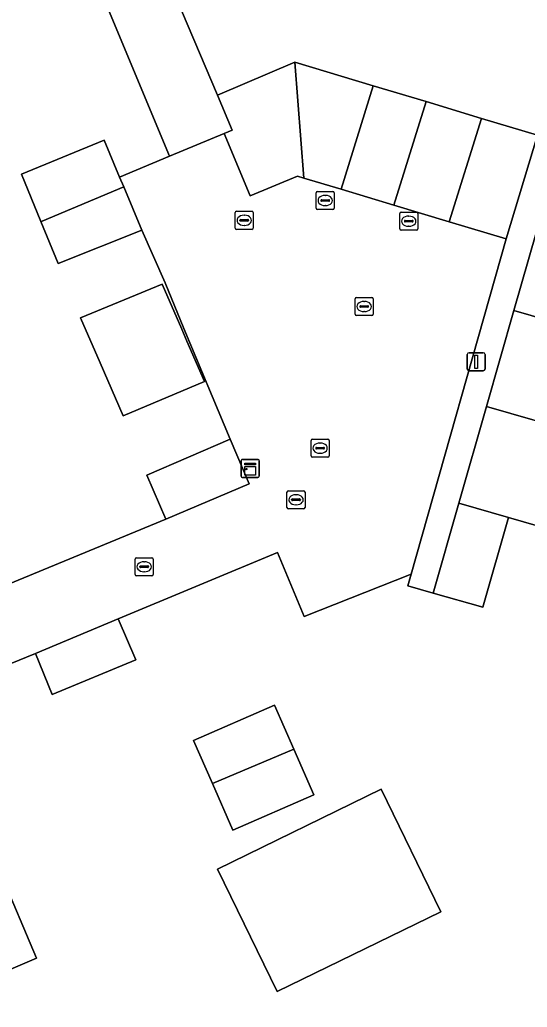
# Model space of a CAD drawing. Extents: x 159716 to 160783, y 383290 to 384031.
# Drawn here: x 159943.6 to 159971.7, y 383434.9 to 383489.6 of the extents above; entities that cross this region are included whole.
import ezdxf

# ---------------------------------------------------------------- set-up
doc = ezdxf.new("R2010")
doc.units = 0
for name, color, linetype in [('IMGEO_Erf', 7, 'Continuous'), ('IMGEO_Kast', 7, 'Continuous'), ('IMGEO_Kolk', 7, 'Continuous'), ('IMGEO_Lichtmast', 7, 'Continuous'), ('IMGEO_Pand', 7, 'Continuous'), ('IMGEO_Rijbaan_lokaal_open', 7, 'Continuous'), ('IMGEO_Rioolput', 7, 'Continuous'), ('IMGEO_Voetpad_open', 7, 'Continuous')]:
    doc.layers.add(name, color=color, linetype=linetype)

msp = doc.modelspace()

# ---------------------------------------------------------------- linework, layer by layer
at = {"layer": 'IMGEO_Erf'}
for points in [[(159951.95, 383491.567), (159954.563, 383485.398), (159958.854, 383487.217), (159963.194, 383485.911), (159966.115, 383485.031), (159969.184, 383484.107), (159972.278, 383483.176)], [(159942.134, 383457.984), (159951.708, 383461.915), (159950.653, 383464.358), (159955.273, 383466.344), (159952.698, 383472.478), (159951.669, 383475.01), (159950.374, 383477.925), (159945.755, 383476.079), (159944.8, 383478.395), (159943.72, 383481.016), (159948.302, 383482.901), (159949.153, 383480.858), (159951.913, 383482.007), (159948.535, 383490.12)], [(159973.161, 383461.29), (159970.671, 383462.013), (159969.255, 383457.047), (159966.514, 383457.828), (159965.1, 383458.231), (159965.284, 383458.881), (159959.358, 383456.539), (159957.898, 383460.084), (159949.078, 383456.402), (159950.045, 383454.136), (159945.425, 383452.226), (159944.496, 383454.491), (159935.973, 383451.013), (159938.019, 383446.06), (159939.979, 383441.314), (159942.536, 383442.395), (159944.552, 383437.627), (159941.955, 383436.529), (159933.483, 383432.945)]]:
    msp.add_lwpolyline(points, dxfattribs=at)
for points in [[(159952.591, 383472.434), (159952.881, 383471.769), (159953.851, 383469.542), (159949.355, 383467.639), (159948.078, 383470.568), (159946.985, 383473.075), (159951.498, 383474.939)], [(159958.795, 383449.195), (159959.897, 383446.669), (159955.413, 383444.713), (159954.289, 383447.292), (159953.249, 383449.677), (159957.732, 383451.633)], [(159957.872, 383435.782), (159954.567, 383442.56), (159963.62, 383446.974), (159966.924, 383440.196)]]:
    msp.add_lwpolyline(points, close=True, dxfattribs=at)
at = {"layer": 'IMGEO_Kast'}
for p, q in [((159955.953, 383465.233), (159956.794, 383465.233)), ((159956.794, 383465.233), (159955.953, 383465.233)), ((159955.878, 383464.308), (159955.878, 383465.149)), ((159955.878, 383465.149), (159955.878, 383464.308)), ((159956.878, 383465.158), (159956.878, 383464.317)), ((159956.878, 383464.317), (159956.878, 383465.158)), ((159956.803, 383464.233), (159955.962, 383464.233)), ((159955.962, 383464.233), (159956.803, 383464.233))]:
    msp.add_line(p, q, dxfattribs=at)
for points in [[(159956.073, 383465.023), (159956.673, 383465.023), (159956.673, 383464.938), (159956.073, 383464.938), (159956.073, 383465.023)], [(159956.073, 383464.848), (159956.673, 383464.848), (159956.673, 383464.359), (159956.073, 383464.359), (159956.073, 383464.848)]]:
    msp.add_lwpolyline(points, dxfattribs=at)
msp.add_circle((159956.157, 383464.697), 0.0377, dxfattribs=at)
for centre, start, end in [((159955.956, 383465.155), 92.4484, 184.2845), ((159955.956, 383465.155), 92.4484, 184.2845), ((159956.8, 383465.155), 2.4484, 94.2845), ((159956.8, 383465.155), 2.4484, 94.2845), ((159955.956, 383464.311), 182.4484, 274.2845), ((159955.956, 383464.311), 182.4484, 274.2845), ((159956.8, 383464.311), 272.4484, 4.2845), ((159956.8, 383464.311), 272.4484, 4.2845)]:
    msp.add_arc(centre, 0.0779, start, end, dxfattribs=at)
at = {"layer": 'IMGEO_Kolk'}
for p, q in [((159955.551, 383478.036), (159955.551, 383478.888)), ((159955.626, 383478.962), (159956.478, 383478.962)), ((159956.552, 383478.888), (159956.552, 383478.036)), ((159964.653, 383477.988), (159964.653, 383478.84)), ((159964.728, 383478.914), (159965.58, 383478.914)), ((159965.654, 383478.84), (159965.654, 383477.988)), ((159955.81, 383478.456), (159955.81, 383478.468)), ((159956.248, 383478.419), (159955.85, 383478.419)), ((159955.853, 383478.505), (159956.251, 383478.505)), ((159956.039, 383478.742), (159956.064, 383478.742)), ((159956.294, 383478.468), (159956.294, 383478.456)), ((159964.912, 383478.408), (159964.912, 383478.42)), ((159965.35, 383478.371), (159964.952, 383478.371)), ((159964.955, 383478.457), (159965.353, 383478.457)), ((159965.141, 383478.694), (159965.166, 383478.694)), ((159965.396, 383478.42), (159965.396, 383478.408)), ((159956.478, 383477.962), (159955.626, 383477.962)), ((159956.062, 383478.182), (159956.037, 383478.182)), ((159965.58, 383477.914), (159964.728, 383477.914)), ((159965.164, 383478.134), (159965.139, 383478.134)), ((159962.187, 383473.267), (159962.187, 383474.119)), ((159962.262, 383474.193), (159963.114, 383474.193)), ((159962.675, 383473.973), (159962.7, 383473.973)), ((159963.188, 383474.119), (159963.188, 383473.267)), ((159962.446, 383473.687), (159962.446, 383473.699)), ((159962.884, 383473.65), (159962.486, 383473.65)), ((159962.489, 383473.736), (159962.887, 383473.736)), ((159962.698, 383473.413), (159962.673, 383473.413)), ((159962.93, 383473.699), (159962.93, 383473.687)), ((159963.114, 383473.193), (159962.262, 383473.193)), ((159959.745, 383465.429), (159959.745, 383466.281)), ((159959.82, 383466.355), (159960.672, 383466.355)), ((159960.746, 383466.281), (159960.746, 383465.429)), ((159960.004, 383465.849), (159960.004, 383465.861)), ((159960.442, 383465.812), (159960.044, 383465.812)), ((159960.047, 383465.898), (159960.445, 383465.898)), ((159960.233, 383466.135), (159960.258, 383466.135)), ((159960.488, 383465.861), (159960.488, 383465.849)), ((159960.672, 383465.355), (159959.82, 383465.355)), ((159960.256, 383465.575), (159960.231, 383465.575)), ((159950.012, 383458.865), (159950.012, 383459.717)), ((159950.087, 383459.791), (159950.939, 383459.791)), ((159951.013, 383459.717), (159951.013, 383458.865)), ((159950.271, 383459.285), (159950.271, 383459.297)), ((159950.709, 383459.248), (159950.311, 383459.248)), ((159950.314, 383459.334), (159950.712, 383459.334)), ((159950.5, 383459.571), (159950.525, 383459.571)), ((159950.755, 383459.297), (159950.755, 383459.285)), ((159950.939, 383458.791), (159950.087, 383458.791)), ((159950.523, 383459.011), (159950.498, 383459.011))]:
    msp.add_line(p, q, dxfattribs=at)
for points in [[(159955.551, 383478.036), (159955.551, 383478.888)], [(159955.626, 383478.962), (159956.478, 383478.962)], [(159956.552, 383478.888), (159956.552, 383478.036)], [(159964.653, 383477.988), (159964.653, 383478.84)], [(159964.728, 383478.914), (159965.58, 383478.914)], [(159965.654, 383478.84), (159965.654, 383477.988)], [(159956.478, 383477.962), (159955.626, 383477.962)], [(159965.58, 383477.914), (159964.728, 383477.914)], [(159962.187, 383473.267), (159962.187, 383474.119)], [(159962.262, 383474.193), (159963.114, 383474.193)], [(159963.188, 383474.119), (159963.188, 383473.267)], [(159963.114, 383473.193), (159962.262, 383473.193)], [(159959.745, 383465.429), (159959.745, 383466.281)], [(159959.82, 383466.355), (159960.672, 383466.355)], [(159960.746, 383466.281), (159960.746, 383465.429)], [(159960.672, 383465.355), (159959.82, 383465.355)], [(159950.012, 383458.865), (159950.012, 383459.717)], [(159950.087, 383459.791), (159950.939, 383459.791)], [(159951.013, 383459.717), (159951.013, 383458.865)], [(159950.939, 383458.791), (159950.087, 383458.791)]]:
    msp.add_lwpolyline(points, dxfattribs=at)
for centre, radius, start, end in [((159955.628, 383478.886), 0.0765, 91.552, 178.448), ((159955.628, 383478.886), 0.0765, 91.552, 178.448), ((159956.476, 383478.886), 0.0765, 1.552, 88.448), ((159956.476, 383478.886), 0.0765, 1.552, 88.448), ((159964.73, 383478.838), 0.0765, 91.552, 178.448), ((159964.73, 383478.838), 0.0765, 91.552, 178.448), ((159965.578, 383478.838), 0.0765, 1.552, 88.448), ((159965.578, 383478.838), 0.0765, 1.552, 88.448), ((159955.85, 383478.465), 0.0403, 85.8775, 175.7526), ((159955.847, 383478.455), 0.0366, 178.938, 274.7102), ((159956.251, 383478.462), 0.043, 264.8664, 352.4533), ((159956.255, 383478.467), 0.0386, 1.7309, 96.639), ((159964.952, 383478.417), 0.0403, 85.8775, 175.7526), ((159964.949, 383478.407), 0.0366, 178.938, 274.7102), ((159965.353, 383478.414), 0.043, 264.8664, 352.4533), ((159965.357, 383478.419), 0.0386, 1.7309, 96.639), ((159955.628, 383478.038), 0.0765, 181.552, 268.448), ((159955.628, 383478.038), 0.0765, 181.552, 268.448), ((159956.476, 383478.038), 0.0765, 271.552, 358.448), ((159956.476, 383478.038), 0.0765, 271.552, 358.448), ((159964.73, 383477.99), 0.0765, 181.552, 268.448), ((159964.73, 383477.99), 0.0765, 181.552, 268.448), ((159965.578, 383477.99), 0.0765, 271.552, 358.448), ((159965.578, 383477.99), 0.0765, 271.552, 358.448), ((159962.264, 383474.117), 0.0765, 91.552, 178.448), ((159962.264, 383474.117), 0.0765, 91.552, 178.448), ((159963.112, 383474.117), 0.0765, 1.552, 88.448), ((159963.112, 383474.117), 0.0765, 1.552, 88.448), ((159962.486, 383473.696), 0.0403, 85.8775, 175.7526), ((159962.483, 383473.686), 0.0366, 178.938, 274.7102), ((159962.887, 383473.693), 0.043, 264.8664, 352.4533), ((159962.891, 383473.698), 0.0386, 1.7309, 96.639), ((159962.264, 383473.269), 0.0765, 181.552, 268.448), ((159962.264, 383473.269), 0.0765, 181.552, 268.448), ((159963.112, 383473.269), 0.0765, 271.552, 358.448), ((159963.112, 383473.269), 0.0765, 271.552, 358.448), ((159959.822, 383466.279), 0.0765, 91.552, 178.448), ((159959.822, 383466.279), 0.0765, 91.552, 178.448), ((159960.67, 383466.279), 0.0765, 1.552, 88.448), ((159960.67, 383466.279), 0.0765, 1.552, 88.448), ((159960.044, 383465.858), 0.0403, 85.8775, 175.7526), ((159960.041, 383465.848), 0.0366, 178.938, 274.7102), ((159960.445, 383465.855), 0.043, 264.8664, 352.4533), ((159960.449, 383465.86), 0.0386, 1.7309, 96.639), ((159959.822, 383465.431), 0.0765, 181.552, 268.448), ((159959.822, 383465.431), 0.0765, 181.552, 268.448), ((159960.67, 383465.431), 0.0765, 271.552, 358.448), ((159960.67, 383465.431), 0.0765, 271.552, 358.448), ((159950.089, 383459.715), 0.0765, 91.552, 178.448), ((159950.089, 383459.715), 0.0765, 91.552, 178.448), ((159950.937, 383459.715), 0.0765, 1.552, 88.448), ((159950.937, 383459.715), 0.0765, 1.552, 88.448), ((159950.311, 383459.294), 0.0403, 85.8775, 175.7526), ((159950.308, 383459.284), 0.0366, 178.938, 274.7102), ((159950.712, 383459.291), 0.043, 264.8664, 352.4533), ((159950.716, 383459.296), 0.0386, 1.7309, 96.639), ((159950.089, 383458.867), 0.0765, 181.552, 268.448), ((159950.089, 383458.867), 0.0765, 181.552, 268.448), ((159950.937, 383458.867), 0.0765, 271.552, 358.448), ((159950.937, 383458.867), 0.0765, 271.552, 358.448)]:
    msp.add_arc(centre, radius, start, end, dxfattribs=at)
for centre, major_axis, ratio, start_param, end_param in [((159956.038, 383478.462), (-0.387, 0.002), 0.722429, 4.712389, 7.853982), ((159956.063, 383478.462), (-0.39, 0.002), 0.717154, 1.570796, 4.712389), ((159965.14, 383478.414), (-0.387, 0.002), 0.722429, 4.712389, 7.853982), ((159965.165, 383478.414), (-0.39, 0.002), 0.717154, 1.570796, 4.712389), ((159962.674, 383473.693), (-0.387, 0.002), 0.722429, 4.712389, 7.853982), ((159962.699, 383473.693), (-0.39, 0.002), 0.717154, 1.570796, 4.712389), ((159960.232, 383465.855), (-0.387, 0.002), 0.722429, 4.712389, 7.853982), ((159960.257, 383465.855), (-0.39, 0.002), 0.717154, 1.570796, 4.712389), ((159950.499, 383459.291), (-0.387, 0.002), 0.722429, 4.712389, 7.853982), ((159950.524, 383459.291), (-0.39, 0.002), 0.717154, 1.570796, 4.712389)]:
    msp.add_ellipse(centre, major_axis=major_axis, ratio=ratio, start_param=start_param, end_param=end_param, dxfattribs=at)
at = {"layer": 'IMGEO_Lichtmast'}
for p, q in [((159968.39, 383470.234), (159968.39, 383471.034)), ((159968.39, 383471.034), (159968.39, 383470.234)), ((159968.49, 383471.134), (159969.28, 383471.134)), ((159969.28, 383471.134), (159968.49, 383471.134)), ((159969.38, 383471.034), (159969.38, 383470.234)), ((159969.38, 383470.234), (159969.38, 383471.034)), ((159969.28, 383470.134), (159968.49, 383470.134)), ((159968.49, 383470.134), (159969.28, 383470.134))]:
    msp.add_line(p, q, dxfattribs=at)
msp.add_lwpolyline([(159968.81, 383471.009), (159968.96, 383471.009), (159968.96, 383470.259), (159968.81, 383470.259), (159968.81, 383471.009)], dxfattribs=at)
for centre, start, end in [((159968.49, 383471.034), 90, 180), ((159968.49, 383471.034), 90, 180), ((159969.28, 383471.034), 0, 90), ((159969.28, 383471.034), 360, 90), ((159968.49, 383470.234), 180, 270), ((159968.49, 383470.234), 180, 270), ((159969.28, 383470.234), 270, 0), ((159969.28, 383470.234), 270, 0)]:
    msp.add_arc(centre, 0.1, start, end, dxfattribs=at)
at = {"layer": 'IMGEO_Pand'}
for points in [[(159954.941, 383483.268), (159955.387, 383483.454), (159954.563, 383485.398), (159951.95, 383491.567), (159948.535, 383490.12), (159951.913, 383482.007)], [(159959.347, 383480.803), (159958.854, 383487.217), (159954.563, 383485.398), (159955.387, 383483.454), (159954.941, 383483.268), (159956.379, 383479.815), (159959, 383480.907)], [(159959.347, 383480.803), (159961.409, 383480.182), (159963.194, 383485.911), (159958.854, 383487.217)], [(159966.115, 383485.031), (159963.194, 383485.911), (159961.409, 383480.182), (159964.33, 383479.303)], [(159966.115, 383485.031), (159964.33, 383479.303), (159967.399, 383478.379), (159969.184, 383484.107)], [(159969.184, 383484.107), (159967.399, 383478.379), (159970.549, 383477.431), (159972.278, 383483.176)], [(159944.8, 383478.395), (159944.87, 383478.423), (159949.378, 383480.317), (159949.153, 383480.858), (159948.302, 383482.901), (159943.72, 383481.016)], [(159944.8, 383478.395), (159945.755, 383476.079), (159950.374, 383477.925), (159949.378, 383480.317), (159944.87, 383478.423)], [(159973.715, 383472.686), (159974.944, 383476.995), (159972.203, 383477.777), (159970.978, 383473.481)], [(159952.591, 383472.434), (159951.498, 383474.939), (159946.985, 383473.075), (159948.078, 383470.568), (159949.355, 383467.639), (159953.851, 383469.542), (159952.881, 383471.769)], [(159973.715, 383472.686), (159970.978, 383473.481), (159969.462, 383468.165), (159974.715, 383466.64), (159975.158, 383468.166), (159972.632, 383468.889)], [(159974.715, 383466.64), (159969.462, 383468.165), (159967.934, 383462.808), (159970.671, 383462.013), (159973.161, 383461.29)], [(159951.708, 383461.915), (159956.316, 383463.888), (159955.273, 383466.344), (159950.653, 383464.358)], [(159970.671, 383462.013), (159967.934, 383462.808), (159966.514, 383457.828), (159969.255, 383457.047)], [(159949.078, 383456.402), (159944.496, 383454.491), (159945.425, 383452.226), (159950.045, 383454.136)], [(159958.795, 383449.195), (159957.732, 383451.633), (159953.249, 383449.677), (159954.289, 383447.292)], [(159958.795, 383449.195), (159954.289, 383447.292), (159955.413, 383444.713), (159959.897, 383446.669)], [(159957.872, 383435.782), (159966.924, 383440.196), (159963.62, 383446.974), (159954.567, 383442.56)], [(159939.979, 383441.314), (159931.482, 383437.721), (159933.483, 383432.945), (159941.955, 383436.529), (159944.552, 383437.627), (159942.536, 383442.395)]]:
    msp.add_lwpolyline(points, close=True, dxfattribs=at)
at = {"layer": 'IMGEO_Rijbaan_lokaal_open'}
msp.add_lwpolyline([(159935.973, 383451.013), (159944.496, 383454.491), (159949.078, 383456.402), (159957.898, 383460.084), (159959.358, 383456.539), (159965.284, 383458.881), (159970.549, 383477.431), (159967.399, 383478.379), (159964.33, 383479.303), (159961.409, 383480.182), (159959.347, 383480.803), (159959, 383480.907), (159956.379, 383479.815), (159954.941, 383483.268), (159951.913, 383482.007), (159949.153, 383480.858), (159949.378, 383480.317), (159950.374, 383477.925), (159951.669, 383475.01), (159952.698, 383472.478), (159955.273, 383466.344), (159956.316, 383463.888), (159951.708, 383461.915), (159942.134, 383457.984)], dxfattribs=at)
at = {"layer": 'IMGEO_Rioolput'}
for p, q in [((159960.034, 383479.133), (159960.034, 383479.985)), ((159960.109, 383480.059), (159960.961, 383480.059)), ((159961.035, 383479.985), (159961.035, 383479.133)), ((159960.293, 383479.553), (159960.293, 383479.565)), ((159960.731, 383479.516), (159960.333, 383479.516)), ((159960.336, 383479.602), (159960.734, 383479.602)), ((159960.522, 383479.839), (159960.547, 383479.839)), ((159960.777, 383479.565), (159960.777, 383479.553)), ((159960.961, 383479.059), (159960.109, 383479.059)), ((159960.545, 383479.279), (159960.52, 383479.279)), ((159958.414, 383462.574), (159958.414, 383463.426)), ((159958.489, 383463.5), (159959.341, 383463.5)), ((159958.673, 383462.994), (159958.673, 383463.006)), ((159958.716, 383463.043), (159959.114, 383463.043)), ((159958.902, 383463.28), (159958.927, 383463.28)), ((159959.157, 383463.006), (159959.157, 383462.994)), ((159959.415, 383463.426), (159959.415, 383462.574)), ((159959.341, 383462.5), (159958.489, 383462.5)), ((159959.111, 383462.957), (159958.713, 383462.957)), ((159958.925, 383462.72), (159958.9, 383462.72))]:
    msp.add_line(p, q, dxfattribs=at)
for points in [[(159960.034, 383479.133), (159960.034, 383479.985)], [(159960.109, 383480.059), (159960.961, 383480.059)], [(159961.035, 383479.985), (159961.035, 383479.133)], [(159960.961, 383479.059), (159960.109, 383479.059)], [(159958.414, 383462.574), (159958.414, 383463.426)], [(159958.489, 383463.5), (159959.341, 383463.5)], [(159959.415, 383463.426), (159959.415, 383462.574)], [(159959.341, 383462.5), (159958.489, 383462.5)]]:
    msp.add_lwpolyline(points, dxfattribs=at)
for centre, radius, start, end in [((159960.111, 383479.983), 0.0765, 91.552, 178.448), ((159960.111, 383479.983), 0.0765, 91.552, 178.448), ((159960.959, 383479.983), 0.0765, 1.552, 88.448), ((159960.959, 383479.983), 0.0765, 1.552, 88.448), ((159960.333, 383479.562), 0.0403, 85.8775, 175.7526), ((159960.33, 383479.552), 0.0366, 178.938, 274.7102), ((159960.734, 383479.559), 0.043, 264.8664, 352.4533), ((159960.738, 383479.564), 0.0386, 1.7309, 96.639), ((159960.111, 383479.135), 0.0765, 181.552, 268.448), ((159960.111, 383479.135), 0.0765, 181.552, 268.448), ((159960.959, 383479.135), 0.0765, 271.552, 358.448), ((159960.959, 383479.135), 0.0765, 271.552, 358.448), ((159958.491, 383463.424), 0.0765, 91.552, 178.448), ((159958.491, 383463.424), 0.0765, 91.552, 178.448), ((159958.713, 383463.003), 0.0403, 85.8775, 175.7526), ((159958.71, 383462.993), 0.0366, 178.938, 274.7102), ((159959.114, 383463), 0.043, 264.8664, 352.4533), ((159959.118, 383463.005), 0.0386, 1.7309, 96.639), ((159959.339, 383463.424), 0.0765, 1.552, 88.448), ((159959.339, 383463.424), 0.0765, 1.552, 88.448), ((159958.491, 383462.576), 0.0765, 181.552, 268.448), ((159958.491, 383462.576), 0.0765, 181.552, 268.448), ((159959.339, 383462.576), 0.0765, 271.552, 358.448), ((159959.339, 383462.576), 0.0765, 271.552, 358.448)]:
    msp.add_arc(centre, radius, start, end, dxfattribs=at)
for centre, major_axis, ratio, start_param, end_param in [((159960.521, 383479.559), (-0.387, 0.002), 0.722429, 4.712389, 7.853982), ((159960.546, 383479.559), (-0.39, 0.002), 0.717154, 1.570796, 4.712389), ((159958.901, 383463), (-0.387, 0.002), 0.722429, 4.712389, 7.853982), ((159958.926, 383463), (-0.39, 0.002), 0.717154, 1.570796, 4.712389)]:
    msp.add_ellipse(centre, major_axis=major_axis, ratio=ratio, start_param=start_param, end_param=end_param, dxfattribs=at)
at = {"layer": 'IMGEO_Voetpad_open'}
msp.add_lwpolyline([(159972.278, 383483.176), (159970.549, 383477.431), (159965.284, 383458.881), (159965.1, 383458.231), (159966.514, 383457.828), (159967.934, 383462.808), (159969.462, 383468.165), (159970.978, 383473.481), (159972.203, 383477.777)], dxfattribs=at)

doc.saveas('drawing.dxf')
